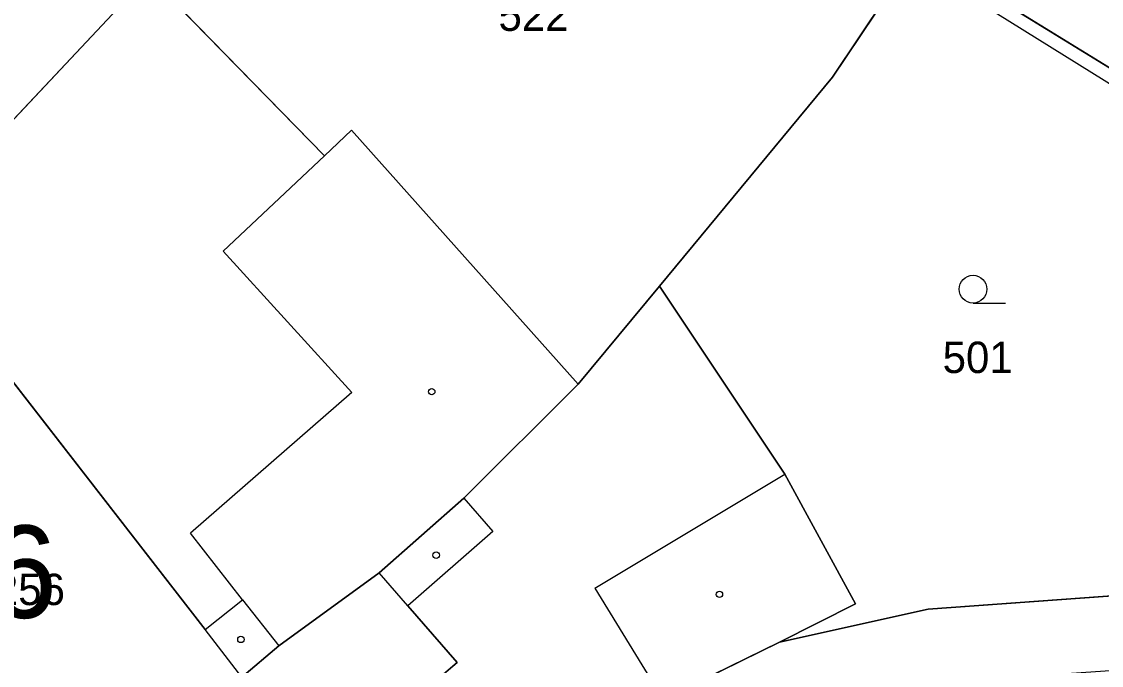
# Model space of a CAD drawing. Extents: x -689422 to -685210, y -987725 to -982160.
# Drawn here: x -687224.5 to -687166.1, y -985430.6 to -985395.8 of the extents above; entities that cross this region are included whole.
import ezdxf

# ---------------------------------------------------------------- set-up
doc = ezdxf.new("R2010")
doc.units = 0
for name, color, linetype in [('KN_Budovy', 7, 'Continuous'), ('KN_Budovy_cisla_domovni', 7, 'Continuous'), ('KN_Hranice_parcel', 7, 'Continuous'), ('KN_Hranice_parcel_vnitrni_kresba', 7, 'Continuous'), ('KN_Parcelni cisla', 7, 'Continuous'), ('KN_Polygon parcely', 7, 'Continuous'), ('KN_POZEMKY_OSTATNI PLOCHA', 7, 'Continuous'), ('KN_POZEMKY_ZAHRADA', 7, 'Continuous'), ('KN_POZEMKY_ZASTAVENA PLOCHA', 7, 'Continuous'), ('KN_VYUZITI_17_ostatni plocha_ostatni komunikace', 7, 'Continuous'), ('KN_Značky budov', 7, 'Continuous'), ('KN_Značky kultur', 7, 'Continuous')]:
    doc.layers.add(name, color=color, linetype=linetype)

msp = doc.modelspace()

# ---------------------------------------------------------------- linework, layer by layer
at = {"layer": 'KN_Budovy'}
for points in [[(-687221.36, -985438.32), (-687212.62, -985431.25), (-687214.6, -985428.66), (-687226.82, -985412.94), (-687226.02, -985412.27), (-687226.25, -985412), (-687235.61, -985419.76)], [(-687206.31, -985439.87), (-687207.14, -985438.56), (-687208.36, -985439.37), (-687209.51, -985437.7), (-687200.95, -985430.44), (-687203.62, -985427.38), (-687205.19, -985425.59), (-687210.62, -985429.54), (-687212.62, -985431.25), (-687221.36, -985438.32), (-687214.54, -985448.16), (-687205.86, -985442.69), (-687207.33, -985440.59)]]:
    msp.add_lwpolyline(points, close=True, dxfattribs=at)
at = {"layer": 'KN_Hranice_parcel'}
for p, q in [((-687160.03, -985401.7), (-687176.02, -985391.87)), ((-687190, -985410.07), (-687194.4, -985415.38))]:
    msp.add_line(p, q, dxfattribs=at)
for points in [[(-687176.02, -985391.87), (-687180.64, -985398.76), (-687190, -985410.07)], [(-687217.67, -985393.27), (-687226.91, -985403.09), (-687239.73, -985414.28)], [(-687194.4, -985415.38), (-687206.68, -985401.64), (-687208.15, -985403.02), (-687217.67, -985393.27)], [(-687190, -985410.07), (-687183.22, -985420.25), (-687179.38, -985427.28), (-687183.51, -985429.35)], [(-687221.36, -985438.32), (-687212.62, -985431.25), (-687210.62, -985429.54), (-687205.19, -985425.59), (-687200.59, -985421.56), (-687194.4, -985415.38)], [(-687161.49, -985426.55), (-687175.46, -985427.56), (-687183.51, -985429.35)], [(-687183.51, -985429.35), (-687189.81, -985432.43), (-687192.08, -985433.56), (-687198.68, -985438.62), (-687205.86, -985442.69), (-687214.54, -985448.16)]]:
    msp.add_lwpolyline(points, dxfattribs=at)
at = {"layer": 'KN_Hranice_parcel_vnitrni_kresba'}
for p, q in [((-687208.15, -985403.02), (-687213.63, -985408.19)), ((-687213.63, -985408.19), (-687206.66, -985415.84)), ((-687226.82, -985412.94), (-687214.6, -985428.66)), ((-687206.66, -985415.84), (-687215.4, -985423.45)), ((-687193.5, -985426.43), (-687183.22, -985420.25)), ((-687200.59, -985421.56), (-687199.02, -985423.36)), ((-687212.59, -985427.06), (-687215.4, -985423.45)), ((-687199.02, -985423.36), (-687203.62, -985427.38)), ((-687203.62, -985427.38), (-687205.19, -985425.59)), ((-687193.5, -985426.43), (-687189.81, -985432.43)), ((-687214.6, -985428.66), (-687212.59, -985427.06)), ((-687212.59, -985427.06), (-687210.62, -985429.54)), ((-687203.62, -985427.38), (-687200.95, -985430.44)), ((-687212.62, -985431.25), (-687214.6, -985428.66)), ((-687200.95, -985430.44), (-687209.51, -985437.7))]:
    msp.add_line(p, q, dxfattribs=at)
msp.add_lwpolyline([(-687272.14, -985319.29), (-687262.93, -985327.62), (-687246.08, -985340.19), (-687242.65, -985342.62), (-687233.08, -985349.48), (-687229.37, -985352.19), (-687212.51, -985365.05), (-687200.8, -985374.34), (-687193.23, -985379.34), (-687176.95, -985392.05), (-687160.67, -985402.2), (-687157.95, -985404.91), (-687156.53, -985405.63), (-687151.46, -985407.31)], dxfattribs=at)
at = {"layer": 'KN_Polygon parcely'}
for points in [[(-687163.54, -985356.18), (-687173.58, -985350.52), (-687192.8, -985378.62), (-687176.02, -985391.87), (-687160.03, -985401.7), (-687138.42, -985370.36)], [(-687192.8, -985378.62), (-687199.76, -985374.01), (-687215.97, -985391.44), (-687217.67, -985393.27), (-687208.15, -985403.02), (-687206.68, -985401.64), (-687194.4, -985415.38), (-687190, -985410.07), (-687180.64, -985398.76), (-687176.02, -985391.87)], [(-687215.97, -985391.44), (-687224.8, -985385.03), (-687229.49, -985379.68), (-687235.72, -985384.95), (-687242.68, -985390.73), (-687252.49, -985398.63), (-687243.13, -985410.31), (-687239.73, -985414.28), (-687226.91, -985403.09), (-687217.67, -985393.27)], [(-687176.02, -985391.87), (-687180.64, -985398.76), (-687190, -985410.07), (-687183.22, -985420.25), (-687179.38, -985427.28), (-687183.51, -985429.35), (-687175.46, -985427.56), (-687161.49, -985426.55), (-687160.25, -985416.05), (-687156.84, -985404.53), (-687160.03, -985401.7)], [(-687226.91, -985403.09), (-687239.73, -985414.28), (-687235.61, -985419.76), (-687221.36, -985438.32), (-687212.62, -985431.25), (-687210.62, -985429.54), (-687205.19, -985425.59), (-687200.59, -985421.56), (-687194.4, -985415.38), (-687206.68, -985401.64), (-687208.15, -985403.02), (-687217.67, -985393.27)], [(-687221.36, -985438.32), (-687214.54, -985448.16), (-687205.86, -985442.69), (-687198.68, -985438.62), (-687192.08, -985433.56), (-687189.81, -985432.43), (-687183.51, -985429.35), (-687179.38, -985427.28), (-687183.22, -985420.25), (-687190, -985410.07), (-687194.4, -985415.38), (-687200.59, -985421.56), (-687205.19, -985425.59), (-687210.62, -985429.54), (-687212.62, -985431.25)]]:
    msp.add_lwpolyline(points, close=True, dxfattribs=at)
msp.add_lwpolyline([(-687161.49, -985426.55), (-687175.46, -985427.56), (-687183.51, -985429.35), (-687189.81, -985432.43), (-687192.08, -985433.56), (-687198.68, -985438.62), (-687205.86, -985442.69), (-687214.54, -985448.16), (-687211.22, -985453.01), (-687201.95, -985447.92), (-687200.58, -985443.13), (-687197.55, -985441.32), (-687196.72, -985440.81), (-687188.92, -985435.98), (-687186.2, -985434.81), (-687178.89, -985432.21), (-687173.93, -985431.45), (-687164.05, -985430.77)], dxfattribs=at)
at = {"layer": 'KN_POZEMKY_OSTATNI PLOCHA'}
for p, q in [((-687175.46, -985427.56), (-687161.49, -985426.55)), ((-687183.51, -985429.35), (-687175.46, -985427.56)), ((-687189.81, -985432.43), (-687183.51, -985429.35))]:
    msp.add_line(p, q, dxfattribs=at)
at = {"layer": 'KN_POZEMKY_ZAHRADA'}
for p, q in [((-687176.02, -985391.87), (-687180.64, -985398.76)), ((-687180.64, -985398.76), (-687176.02, -985391.87)), ((-687160.03, -985401.7), (-687176.02, -985391.87)), ((-687176.02, -985391.87), (-687160.03, -985401.7)), ((-687208.15, -985403.02), (-687217.67, -985393.27)), ((-687180.64, -985398.76), (-687190, -985410.07)), ((-687190, -985410.07), (-687180.64, -985398.76)), ((-687206.68, -985401.64), (-687208.15, -985403.02)), ((-687194.4, -985415.38), (-687206.68, -985401.64)), ((-687190, -985410.07), (-687194.4, -985415.38)), ((-687183.22, -985420.25), (-687190, -985410.07)), ((-687179.38, -985427.28), (-687183.22, -985420.25)), ((-687161.49, -985426.55), (-687175.46, -985427.56)), ((-687183.51, -985429.35), (-687179.38, -985427.28)), ((-687175.46, -985427.56), (-687183.51, -985429.35))]:
    msp.add_line(p, q, dxfattribs=at)
at = {"layer": 'KN_POZEMKY_ZASTAVENA PLOCHA'}
for p, q in [((-687217.67, -985393.27), (-687226.91, -985403.09)), ((-687226.91, -985403.09), (-687217.67, -985393.27)), ((-687217.67, -985393.27), (-687208.15, -985403.02)), ((-687208.15, -985403.02), (-687206.68, -985401.64)), ((-687206.68, -985401.64), (-687194.4, -985415.38)), ((-687194.4, -985415.38), (-687190, -985410.07)), ((-687190, -985410.07), (-687183.22, -985420.25)), ((-687200.59, -985421.56), (-687194.4, -985415.38)), ((-687194.4, -985415.38), (-687200.59, -985421.56)), ((-687183.22, -985420.25), (-687179.38, -985427.28)), ((-687205.19, -985425.59), (-687200.59, -985421.56)), ((-687200.59, -985421.56), (-687205.19, -985425.59)), ((-687210.62, -985429.54), (-687205.19, -985425.59)), ((-687205.19, -985425.59), (-687210.62, -985429.54)), ((-687179.38, -985427.28), (-687183.51, -985429.35)), ((-687212.62, -985431.25), (-687210.62, -985429.54)), ((-687210.62, -985429.54), (-687212.62, -985431.25)), ((-687183.51, -985429.35), (-687189.81, -985432.43))]:
    msp.add_line(p, q, dxfattribs=at)
at = {"layer": 'KN_VYUZITI_17_ostatni plocha_ostatni komunikace'}
for p, q in [((-687175.46, -985427.56), (-687161.49, -985426.55)), ((-687183.51, -985429.35), (-687175.46, -985427.56)), ((-687189.81, -985432.43), (-687183.51, -985429.35))]:
    msp.add_line(p, q, dxfattribs=at)
at = {"layer": 'KN_Značky budov'}
for centre in [(-687202.337, -985415.789), (-687223.907, -985423.359), (-687202.097, -985424.639), (-687186.757, -985426.759), (-687212.667, -985429.199)]:
    msp.add_circle(centre, 0.175, dxfattribs=at)
at = {"layer": 'KN_Značky kultur'}
msp.add_line((-687173.023, -985410.99), (-687171.273, -985410.99), dxfattribs=at)
msp.add_circle((-687173.023, -985410.24), 0.75, dxfattribs=at)

# ---------------------------------------------------------------- texts
at = {"layer": 'KN_Budovy_cisla_domovni'}
msp.add_text('6', height=5, dxfattribs=at).set_placement((-687226.334, -985428.034))
at = {"layer": 'KN_Parcelni cisla'}
for s, p in [('522', (-687198.72, -985396.26)), ('501', (-687174.67, -985414.78)), ('256', (-687225.99, -985427.34))]:
    msp.add_text(s, height=1.7, dxfattribs=at).set_placement(p)

doc.saveas('drawing.dxf')
